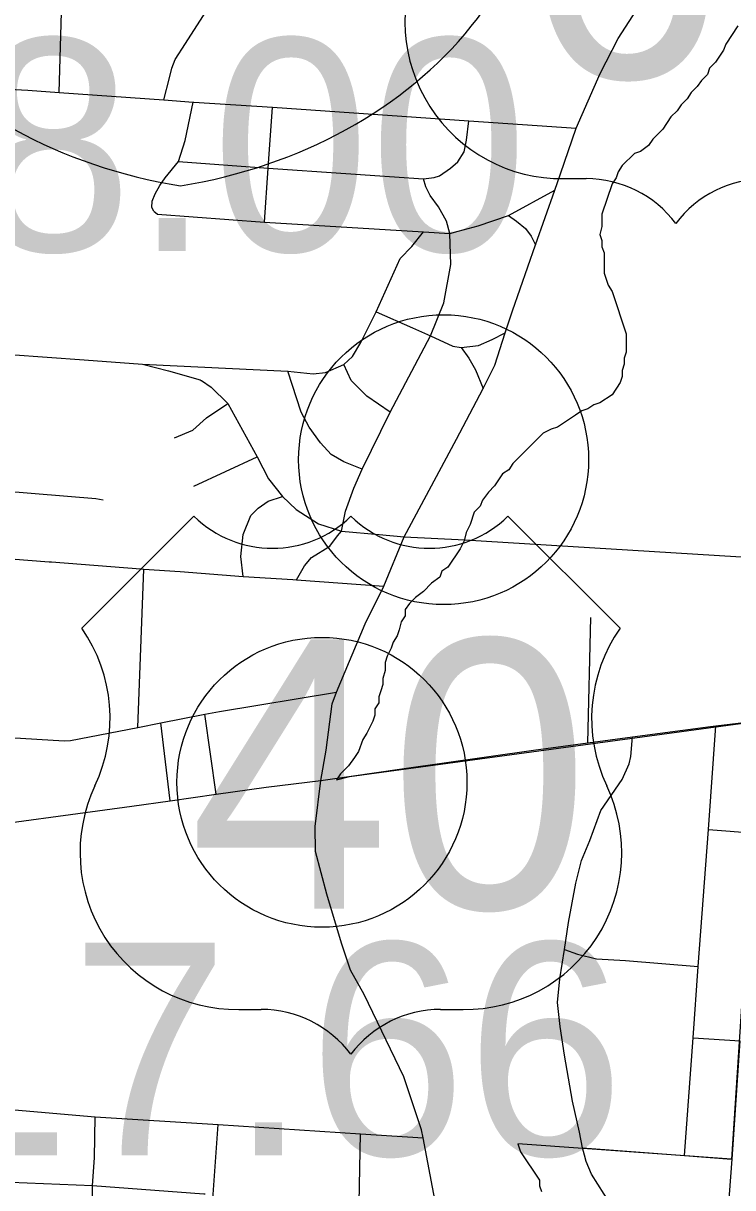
# Model space of a CAD drawing. Extents: x 1659811 to 1934326, y 644115 to 934867.
# Drawn here: x 1840649 to 1844319, y 715005 to 721030 of the extents above; entities that cross this region are included whole.
import ezdxf

# ---------------------------------------------------------------- set-up
doc = ezdxf.new("R2010")
doc.units = 0
for name, color, linetype in [('Default', 7, 'Continuous'), ('GM_X_City_Street', 7, 'Continuous'), ('GM_X_Corporation', 7, 'Continuous'), ('GM_X_Interstate_Shield', 7, 'Continuous'), ('GM_X_US_Route', 7, 'Continuous'), ('GM_X_US_Shield', 7, 'Continuous')]:
    doc.layers.add(name, color=color, linetype=linetype)

msp = doc.modelspace()

# ---------------------------------------------------------------- linework, layer by layer
at = {"layer": 'Default'}
for centre in [(1842823.7, 718771.9), (1842194.5, 717102.7)]:
    msp.add_circle(centre, 750, dxfattribs=at)
at = {"layer": 'GM_X_City_Street'}
for points in [[(1841488.9, 720925.6), (1841577.9, 721064.4), (1841749.2, 721337.6), (1841940.2, 721685.7), (1841974.9, 721749.9), (1841994, 721783.8), (1842205.8, 722173.6), (1842240.5, 722236.9), (1842274.4, 722298.6), (1842298.8, 722341.9)], [(1840835.5, 720672.7), (1840851.2, 721206.3)], [(1841376.5, 720633.8), (1841405.4, 720748.2), (1841418.5, 720798.6), (1841435.8, 720842.8), (1841488.9, 720925.6)], [(1839338.4, 720776.3), (1839642.9, 720755), (1840115.9, 720722.3), (1840511.7, 720693.4), (1840672.2, 720683.1)], [(1840672.2, 720683.1), (1840835.5, 720672.7), (1841376.5, 720633.8), (1841528.7, 720621.4), (1841532.3, 720621.1)], [(1841324.9, 720057.7), (1841313.9, 720076.8), (1841315.9, 720108.9), (1841332.4, 720147.8), (1841356.4, 720189.8), (1841384.1, 720229.8), (1841451.6, 720314.9), (1841487.4, 720422.7), (1841528.7, 720621.4)], [(1841532.3, 720621.1), (1841937.9, 720595.3), (1842954.6, 720525.1), (1843508.8, 720487.2)], [(1841896.9, 720000.8), (1841915.7, 720281), (1841937.9, 720595.3)], [(1841451.6, 720314.9), (1841915.7, 720281), (1842719.9, 720225.4), (1842774.8, 720231.6), (1842802.9, 720240.3), (1842860.2, 720280.4), (1842896.9, 720313.7), (1842930, 720365.4), (1842942.4, 720424.7), (1842954.6, 720525.1)], [(1842856, 719942.3), (1842856, 719942.5), (1842839.4, 720006.8), (1842796.5, 720080.9), (1842753.7, 720139.3), (1842732.2, 720184.2), (1842719.9, 720225.4)], [(1843159, 720035.1), (1843399.7, 720165.7)], [(1841324.9, 720057.7), (1841344.1, 720042.8), (1841896.9, 720000.8), (1842720.2, 719951.5)], [(1842898.4, 719953.7), (1843003.1, 719981.5), (1843159, 720035.1), (1843200, 720005.8), (1843247.7, 719968.8), (1843277, 719928.9), (1843298.6, 719883.8)], [(1841266.8, 719266), (1842018, 719230.2), (1842149.8, 719217), (1842212.9, 719222.4), (1842308.4, 719265.3), (1842353.2, 719306.2), (1842396.1, 719378.3), (1842474, 719536.2), (1842598.7, 719812.9), (1842659.1, 719875.3), (1842720.2, 719951.5), (1842856, 719942.5), (1842898.4, 719953.7)], [(1842275.6, 718377.2), (1842294.7, 718401.9), (1842316.2, 718505.2), (1842359, 718624.1), (1842401.9, 718723.5), (1842548.1, 719017.8), (1842756.6, 719413.4), (1842824.8, 719582.9), (1842861.8, 719781.7), (1842856, 719942.3)], [(1842474, 719536.2), (1842662.8, 719454.2)], [(1842662.8, 719454.2), (1842756.6, 719413.4), (1842871.6, 719358.8), (1842914.5, 719353), (1842953.4, 719296.5), (1842988.5, 719236.1), (1843027.5, 719140.6)], [(1842914.5, 719353), (1843004.1, 719362.7), (1843074.3, 719393.9), (1843142.5, 719429)], [(1840423.6, 719327), (1840443.7, 719325.5), (1840581.9, 719315.7), (1840965.2, 719288.5), (1841266.8, 719266)], [(1841266.8, 719266), (1841399.9, 719232.2), (1841564.6, 719185.4), (1841569.3, 719182.3), (1841571.5, 719180.9)], [(1842548.1, 719017.8), (1842426.7, 719101), (1842344.9, 719181.4), (1842308.4, 719265.3)], [(1842401.9, 718723.5), (1842307, 718761.6), (1842242, 718799.4), (1842187.7, 718859.1), (1842128, 718941), (1842086.1, 719018.3), (1842018, 719230.2)], [(1841571.5, 719180.9), (1841621.6, 719147.7), (1841708.1, 719062.6), (1841860.1, 718785.9), (1841918.2, 718672.3), (1841990.7, 718581.2), (1842061.8, 718513.9), (1842175.8, 718440.5), (1842294.7, 718401.9), (1842490.4, 718385.5), (1842619.3, 718372.1)], [(1841432, 718884.5), (1841527.2, 718923.9), (1841597, 718988.1), (1841708.1, 719062.6)], [(1841531, 718635.1), (1841860.1, 718785.9)], [(1839183.1, 718695.7), (1839763.6, 718660.7), (1840375.1, 718624), (1841025.2, 718571.9), (1841062.3, 718564)], [(1841786.1, 718168.1), (1841774.8, 718271.4), (1841786, 718385.3), (1841826.8, 718482.4), (1841863.9, 718521.4), (1841917, 718558), (1841990.7, 718581.2)], [(1842062.1, 718150.7), (1842103.7, 718222.6), (1842140.8, 718265.5), (1842234.3, 718324), (1842275.6, 718377.2)], [(1842619.3, 718372.1), (1842933.1, 718357.8)], [(1842933.1, 718357.8), (1844447.1, 718263.8), (1844809.9, 718237.9), (1844918.4, 718230.1), (1845412.9, 718196.1), (1845727.2, 718174.5), (1845978.3, 718153.9), (1846515.9, 718109.6)], [(1840574.4, 718260.1), (1840585.5, 718259.3), (1840784.1, 718243.8)], [(1840784.1, 718243.8), (1840796.1, 718242.9), (1841256, 718207)], [(1841241.8, 717386.7), (1841272.6, 718205.7)], [(1841256, 718207), (1841272.6, 718205.7), (1841460.6, 718193.4), (1841786.1, 718168.1), (1842042.9, 718151.9)], [(1842042.9, 718151.9), (1842062.1, 718150.7), (1842515, 718117.4)], [(1843569.6, 717306.7), (1843585.7, 717956.1)], [(1840293, 717351.8), (1840860.5, 717316.8), (1840894.5, 717318.5), (1841241.8, 717386.7), (1841361, 717410.1), (1841588.1, 717454.7), (1841664.3, 717469.7), (1842269.1, 717569.9)], [(1841647.3, 717040.7), (1841588.1, 717454.7)], [(1841408.8, 717007), (1841361, 717410.1)], [(1844069.2, 715171.3), (1844114, 715780), (1844141.2, 716150.1), (1844193.2, 716858.4), (1844232.6, 717394.3)], [(1843542, 715211.1), (1843526.4, 715291.8), (1843491, 715453.2), (1843449.9, 715690.9), (1843426.2, 715839.9), (1843413.7, 715962.6), (1843425.3, 716086.5), (1843448.5, 716238.1), (1843469.8, 716377.9), (1843507.7, 716581.2), (1843537.2, 716698.7), (1843580.2, 716801.7), (1843636.7, 716956.4), (1843747.4, 717117.5), (1843783.8, 717198.7), (1843792.9, 717236.5), (1843800.7, 717337.3)], [(1843054.5, 713265.3), (1843047.2, 713343.4), (1843055.3, 713485.6), (1843052.1, 713519.6), (1842960.1, 713715.8), (1842923.5, 713793.9), (1842916.5, 713847.6), (1842910.3, 713944), (1842918.4, 714195), (1842914.8, 714225.6), (1842766.5, 715007.3), (1842718.1, 715263.1), (1842710.2, 715304.7), (1842617.5, 715578.5), (1842412.7, 716004), (1842342.2, 716131.2), (1842295.9, 716270.1), (1842219, 716523.7), (1842161.8, 716744.9), (1842159.4, 716873.2), (1842189, 717112.4)], [(1844193.2, 716858.4), (1844438.7, 716839.1)], [(1843448.5, 716238.1), (1843517.1, 716214.2), (1843614.4, 716189.3), (1843764.3, 716180.9), (1844141.2, 716150.1)], [(1844114, 715780), (1844358.5, 715764.7)], [(1844316.8, 715152.6), (1844358.5, 715764.7)], [(1839495.1, 715492.8), (1839567.3, 715487.8), (1840046.5, 715456.2), (1841021.5, 715372.2), (1841656.9, 715331.3), (1842394.3, 715283.9), (1842718.1, 715263.1)], [(1840891.1, 713302.8), (1840921.4, 713508), (1840925.6, 713813.7), (1840956, 714273), (1840970.9, 714496.1), (1840997.1, 714651.9), (1841009.3, 714841.1), (1841007.5, 715016.4), (1841017.7, 715160.5), (1841021.5, 715372.2)], [(1841508.9, 713283), (1841552.6, 713488.7), (1841555.9, 713530.1), (1841573.1, 713771), (1841554.6, 713942.9), (1841561.2, 714030.5), (1841606.7, 714248.4), (1841632.3, 714629.4), (1841614, 714721.9), (1841644.2, 714804.4), (1841631.4, 714969.6), (1841656.9, 715331.3)], [(1842545.3, 713257.8), (1842562.1, 713500), (1842578.6, 713737.5), (1842532.9, 713978.4), (1842495.4, 714217.4), (1842433.5, 714605.4), (1842407.8, 714766.9), (1842386.1, 714927.1), (1842394.3, 715283.9)], [(1843542, 715211.1), (1844069.2, 715171.3), (1844313.3, 715152.8), (1844316.8, 715152.6)], [(1843809.2, 714762.4), (1843776, 714791.4), (1843687.7, 714920.3), (1843588.1, 715075.5), (1843562, 715140.4), (1843552.9, 715172.7), (1843542, 715211.1)], [(1844261.8, 713947.4), (1844246.6, 713975.9), (1844242.1, 714028.2), (1844240.3, 714104.4), (1844268.4, 714518.5), (1844288.8, 714786.7), (1844316.8, 715152.6)], [(1839991.5, 715057.6), (1841007.5, 715016.4), (1841582.9, 714973.2), (1841590.4, 714972.7)]]:
    msp.add_lwpolyline(points, dxfattribs=at)
at = {"layer": 'GM_X_Corporation'}
msp.add_lwpolyline([(1844345.9, 721017.2), (1844282.9, 720922.8), (1844272.4, 720891.3), (1844251.5, 720859.9), (1844230.5, 720828.4), (1844199, 720796.9), (1844188.5, 720765.5), (1844157, 720734), (1844136.1, 720702.5), (1844104.6, 720671.1), (1844083.6, 720639.6), (1844052.2, 720608.1), (1844031.2, 720576.7), (1843999.7, 720545.2), (1843957.7, 720482.2), (1843905.3, 720429.8), (1843884.3, 720398.3), (1843842.3, 720366.9), (1843810.9, 720356.4), (1843747.9, 720293.4), (1843727, 720262), (1843716.5, 720230.5), (1843695.5, 720199), (1843643, 720041.7), (1843643, 719978.7), (1843632.5, 719936.8), (1843643, 719905.3), (1843643, 719873.8), (1843653.5, 719842.4), (1843653.5, 719737.4), (1843674.5, 719674.5), (1843695.5, 719643), (1843768.9, 719422.7), (1843768.9, 719391.2), (1843768.9, 719328.3), (1843758.5, 719296.8), (1843758.5, 719265.4), (1843748, 719233.9), (1843748, 719202.4), (1843737.5, 719170.9), (1843695.5, 719108), (1843632.6, 719066.1), (1843601.1, 719055.6), (1843569.6, 719034.6), (1843538.2, 719024.1), (1843506.7, 719003.1), (1843412.3, 718940.2), (1843380.8, 718929.7), (1843338.8, 718908.7), (1843181.5, 718751.4), (1843160.5, 718719.9), (1843129, 718698.9), (1843087.1, 718636), (1843055.6, 718604.5), (1843024.1, 718562.5), (1843013.6, 718531.1), (1842982.2, 718499.6), (1842961.2, 718436.7), (1842940.2, 718394.7), (1842929.7, 718352.7), (1842908.7, 718310.8), (1842845.8, 718216.4), (1842814.3, 718195.4), (1842803.8, 718163.9), (1842761.9, 718132.4), (1842719.9, 718090.5), (1842678, 718059), (1842646.5, 718027.5), (1842625.5, 717996.1), (1842625.5, 717964.6), (1842604.5, 717933.1), (1842594, 717891.2), (1842583.6, 717859.7), (1842562.6, 717828.2), (1842552.1, 717796.8), (1842531.1, 717754.8), (1842520.6, 717723.3), (1842520.6, 717681.4), (1842510.1, 717639.4), (1842510.1, 717607.9), (1842499.6, 717576.5), (1842489.1, 717545), (1842489.1, 717513.5), (1842468.2, 717482), (1842468.2, 717450.6), (1842457.7, 717419.1), (1842426.2, 717356.2), (1842405.2, 717324.7), (1842384.2, 717261.7), (1842363.3, 717230.3), (1842331.8, 717188.3), (1842289.8, 717146.3), (1842268.9, 717114.9), (1842337, 717133.2), (1844461.3, 717421.5), (1844313.1, 715152.7), (1843208.4, 715232.1), (1843222.1, 715190.8), (1843319.5, 715044.7), (1843319.5, 715015.5), (1843329.3, 714986.2)], dxfattribs=at)
at = {"layer": 'GM_X_Interstate_Shield'}
for centre, start_param, end_param in [((1841930.6, 722025.7), 2.911027, 4.511031), ((1840993.1, 722025.7), 4.913747, 6.513751)]:
    msp.add_ellipse(centre, major_axis=(2343.8, 0), ratio=0.8, start_param=start_param, end_param=end_param, dxfattribs=at)
at = {"layer": 'GM_X_US_Route'}
for points in [[(1842189, 717112.4), (1842215.5, 717269.6), (1842246.5, 717508.5), (1842269.1, 717569.9), (1842417.5, 717922.5), (1842515, 718117.4), (1842619.3, 718372.1), (1842891.1, 718877.5), (1843027.5, 719140.6), (1843087.9, 719261.4), (1843142.5, 719429), (1843179.5, 719542), (1843298.6, 719883.8), (1843399.7, 720165.7), (1843429, 720251.4), (1843508.8, 720487.2), (1843633.4, 720770.3), (1843727, 720950.7), (1843875.2, 721183.2), (1844126.1, 721618.6), (1844253.3, 721883.9), (1844334.4, 722093.3)], [(1842607.2, 717172.1), (1843288.8, 717269.4), (1843569.6, 717306.7), (1843800.7, 717337.3), (1844204.3, 717390.9), (1844232.6, 717394.3), (1844462.8, 717422.2), (1844474.1, 717423.7), (1844489.1, 717425.7), (1844491.2, 717425.9)], [(1842345.8, 717134.8), (1842346.1, 717134.9), (1842607.2, 717172.1)], [(1840269, 716851.1), (1841211.3, 716979.1), (1841408.8, 717007), (1841647.3, 717040.7), (1841906.5, 717077.2), (1842189, 717112.4)], [(1842189, 717112.4), (1842345.8, 717134.8)]]:
    msp.add_lwpolyline(points, dxfattribs=at)
at = {"layer": 'GM_X_US_Shield'}
for p, q in [((1843444.8, 720226.1), (1843560.8, 720226.1)), ((1841531.9, 718479.7), (1840951.9, 717899.6)), ((1843736.2, 717899.6), (1843156.2, 718479.7)), ((1841764, 715927.3), (1841880, 715927.3)), ((1842808.1, 715927.3), (1842924.1, 715927.3))]:
    msp.add_line(p, q, dxfattribs=at)
for centre, radius, start, end in [((1843435.7, 721038.2), 812.1, 154.83192, 270.63826), ((1843560.8, 719646), 580.1, 36.8699, 90), ((1844488.9, 719646), 580.1, 90, 143.1301), ((1841938, 718893.9), 580.1, 225.573, 314.427), ((1842750.1, 718893.9), 580.1, 225.573, 314.427), ((1840286.6, 717433.8), 812.1, 334.54712, 35.00093), ((1844401.5, 717433.8), 812.1, 144.99907, 205.45288), ((1841754.9, 716739.4), 812.1, 154.83192, 270.63826), ((1842933.2, 716739.4), 812.1, 269.36174, 25.16808), ((1841880, 715347.2), 580.1, 36.8699, 90), ((1842808.1, 715347.2), 580.1, 90, 143.1301)]:
    msp.add_arc(centre, radius, start, end, dxfattribs=at)

# ---------------------------------------------------------------- texts
at = {"layer": 'Default'}
for s, p in [('18.00', (1839578.9, 719851)), ('17.66', (1840077.6, 715172.8))]:
    msp.add_text(s, height=1100, dxfattribs=at).set_placement(p)
at = {"layer": 'GM_X_US_Shield'}
for s, p in [('62', (1843236.7, 720748.2)), ('40', (1841507.8, 716449.4))]:
    msp.add_text(s, height=1392.19, dxfattribs=at).set_placement(p)

doc.saveas('drawing.dxf')
